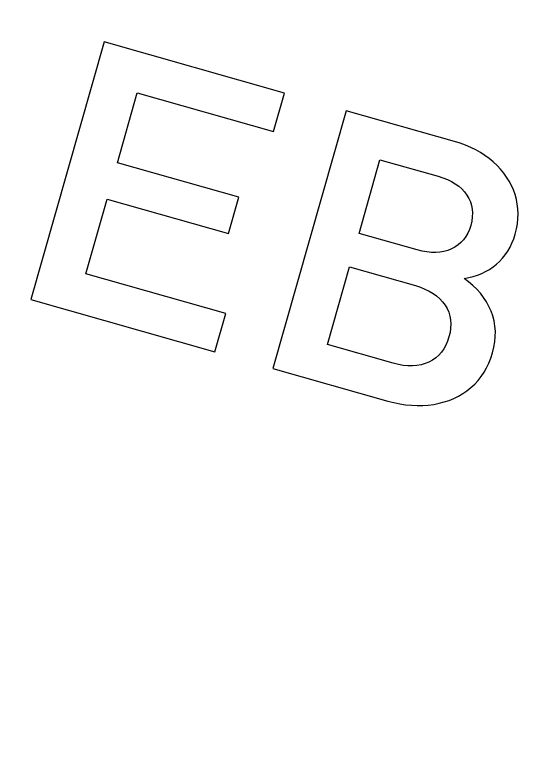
# Model space of a CAD drawing. Extents: x 530818 to 531740, y 6542340 to 6544024.
# Drawn here: x 531386.81 to 531392.73, y 6543149.06 to 6543157.29 of the extents above; entities that cross this region are included whole.
import ezdxf

# ---------------------------------------------------------------- set-up
doc = ezdxf.new("R2010")
doc.units = 0
doc.layers.add('Vormistus', color=7, linetype='Continuous')

msp = doc.modelspace()

# ---------------------------------------------------------------- linework, layer by layer
at = {"layer": 'Vormistus'}
for p, q in [((531387.8203, 6543156.9855), (531386.9947, 6543154.0826)), ((531389.8525, 6543156.4076), (531387.8203, 6543156.9855)), ((531387.9714, 6543155.6245), (531388.1955, 6543156.4128)), ((531388.1955, 6543156.4128), (531389.7298, 6543155.9764)), ((531389.7298, 6543155.9764), (531389.8525, 6543156.4076)), ((531390.5493, 6543156.2095), (531389.7237, 6543153.3062)), ((531391.7687, 6543155.8627), (531390.5493, 6543156.2095)), ((531391.8327, 6543155.8429), (531391.7687, 6543155.8627)), ((531391.8941, 6543155.8205), (531391.8327, 6543155.8429)), ((531391.9528, 6543155.7955), (531391.8941, 6543155.8205)), ((531392.0089, 6543155.768), (531391.9528, 6543155.7955)), ((531392.0625, 6543155.7379), (531392.0089, 6543155.768)), ((531392.1134, 6543155.7053), (531392.0625, 6543155.7379)), ((531390.6941, 6543154.8277), (531390.9301, 6543155.6574)), ((531390.9301, 6543155.6574), (531391.5856, 6543155.471)), ((531392.1617, 6543155.6701), (531392.1134, 6543155.7053)), ((531392.2075, 6543155.6323), (531392.1617, 6543155.6701)), ((531389.34, 6543155.2353), (531387.9714, 6543155.6245)), ((531392.2501, 6543155.5925), (531392.2075, 6543155.6323)), ((531392.2893, 6543155.551), (531392.2501, 6543155.5925)), ((531392.3251, 6543155.5077), (531392.2893, 6543155.551)), ((531392.3574, 6543155.4626), (531392.3251, 6543155.5077)), ((531391.5856, 6543155.471), (531391.6396, 6543155.4537)), ((531391.6396, 6543155.4537), (531391.6898, 6543155.4339)), ((531391.6898, 6543155.4339), (531391.736, 6543155.4115)), ((531391.736, 6543155.4115), (531391.7784, 6543155.3865)), ((531392.3863, 6543155.4158), (531392.3574, 6543155.4626)), ((531392.4118, 6543155.3672), (531392.3863, 6543155.4158)), ((531391.7784, 6543155.3865), (531391.8169, 6543155.3588)), ((531391.8169, 6543155.3588), (531391.8515, 6543155.3286)), ((531391.8515, 6543155.3286), (531391.8822, 6543155.2957)), ((531392.4339, 6543155.3169), (531392.4118, 6543155.3672)), ((531392.4525, 6543155.2648), (531392.4339, 6543155.3169)), ((531389.2232, 6543154.8247), (531389.34, 6543155.2353)), ((531391.8822, 6543155.2957), (531391.9091, 6543155.2603)), ((531391.9091, 6543155.2603), (531391.9314, 6543155.2227)), ((531392.4673, 6543155.2115), (531392.4525, 6543155.2648)), ((531387.6152, 6543154.3721), (531387.8546, 6543155.2139)), ((531387.8546, 6543155.2139), (531389.2232, 6543154.8247)), ((531391.9314, 6543155.2227), (531391.9489, 6543155.1836)), ((531391.9489, 6543155.1836), (531391.9616, 6543155.143)), ((531392.4779, 6543155.1575), (531392.4673, 6543155.2115)), ((531392.4843, 6543155.1029), (531392.4779, 6543155.1575)), ((531391.9616, 6543155.143), (531391.9694, 6543155.101)), ((531391.9694, 6543155.101), (531391.9725, 6543155.0575)), ((531392.4866, 6543155.0477), (531392.4843, 6543155.1029)), ((531391.9707, 6543155.0126), (531391.9641, 6543154.9662)), ((531391.9725, 6543155.0575), (531391.9707, 6543155.0126)), ((531392.4786, 6543154.9354), (531392.4847, 6543154.9919)), ((531392.4847, 6543154.9919), (531392.4866, 6543155.0477)), ((531391.9527, 6543154.9184), (531391.9374, 6543154.8724)), ((531391.9641, 6543154.9662), (531391.9527, 6543154.9184)), ((531392.4684, 6543154.8783), (531392.4786, 6543154.9354)), ((531391.3497, 6543154.6413), (531390.6941, 6543154.8277)), ((531391.9188, 6543154.83), (531391.8968, 6543154.7914)), ((531391.9374, 6543154.8724), (531391.9188, 6543154.83)), ((531392.4372, 6543154.768), (531392.4539, 6543154.8206)), ((531392.4539, 6543154.8206), (531392.4684, 6543154.8783)), ((531391.8714, 6543154.7563), (531391.8427, 6543154.7249)), ((531391.8968, 6543154.7914), (531391.8714, 6543154.7563)), ((531392.4178, 6543154.7183), (531392.4372, 6543154.768)), ((531391.7363, 6543154.6526), (531391.6946, 6543154.636)), ((531391.7751, 6543154.673), (531391.7363, 6543154.6526)), ((531391.8106, 6543154.6972), (531391.7751, 6543154.673)), ((531391.8427, 6543154.7249), (531391.8106, 6543154.6972)), ((531392.3705, 6543154.6274), (531392.3955, 6543154.6714)), ((531392.3955, 6543154.6714), (531392.4178, 6543154.7183)), ((531391.4047, 6543154.6275), (531391.3497, 6543154.6413)), ((531391.4577, 6543154.6181), (531391.4047, 6543154.6275)), ((531391.5089, 6543154.613), (531391.4577, 6543154.6181)), ((531391.5582, 6543154.6123), (531391.5089, 6543154.613)), ((531391.6056, 6543154.6159), (531391.5582, 6543154.6123)), ((531391.6511, 6543154.6238), (531391.6056, 6543154.6159)), ((531391.6946, 6543154.636), (531391.6511, 6543154.6238)), ((531392.3122, 6543154.5478), (531392.3427, 6543154.5862)), ((531392.3427, 6543154.5862), (531392.3705, 6543154.6274)), ((531392.2426, 6543154.4795), (531392.2788, 6543154.5122)), ((531392.2788, 6543154.5122), (531392.3122, 6543154.5478)), ((531390.3379, 6543153.5753), (531390.5868, 6543154.4505)), ((531390.5868, 6543154.4505), (531391.3292, 6543154.2393)), ((531392.1209, 6543154.3983), (531392.1636, 6543154.4225)), ((531392.1636, 6543154.4225), (531392.2041, 6543154.4495)), ((531392.2041, 6543154.4495), (531392.2426, 6543154.4795)), ((531389.1913, 6543153.9239), (531387.6152, 6543154.3721)), ((531391.8771, 6543154.3209), (531391.93, 6543154.3306)), ((531391.9293, 6543154.2821), (531391.8771, 6543154.3209)), ((531391.93, 6543154.3306), (531391.9808, 6543154.3432)), ((531391.9808, 6543154.3432), (531392.0296, 6543154.3587)), ((531392.0296, 6543154.3587), (531392.0763, 6543154.3771)), ((531392.0763, 6543154.3771), (531392.1209, 6543154.3983)), ((531391.3292, 6543154.2393), (531391.3853, 6543154.2214)), ((531391.9774, 6543154.2411), (531391.9293, 6543154.2821)), ((531392.0216, 6543154.1981), (531391.9774, 6543154.2411)), ((531391.3853, 6543154.2214), (531391.4372, 6543154.2008)), ((531391.4372, 6543154.2008), (531391.4851, 6543154.1774)), ((531391.4851, 6543154.1774), (531391.5289, 6543154.1512)), ((531392.0617, 6543154.153), (531392.0216, 6543154.1981)), ((531386.9947, 6543154.0826), (531389.0687, 6543153.4927)), ((531391.5289, 6543154.1512), (531391.5686, 6543154.1222)), ((531391.5686, 6543154.1222), (531391.6042, 6543154.0905)), ((531391.6042, 6543154.0905), (531391.6358, 6543154.056)), ((531392.0979, 6543154.1059), (531392.0617, 6543154.153)), ((531392.13, 6543154.0566), (531392.0979, 6543154.1059)), ((531391.6358, 6543154.056), (531391.6634, 6543154.0187)), ((531391.6634, 6543154.0187), (531391.6863, 6543153.9794)), ((531392.1581, 6543154.0053), (531392.13, 6543154.0566)), ((531392.1821, 6543153.952), (531392.1581, 6543154.0053)), ((531389.0687, 6543153.4927), (531389.1913, 6543153.9239)), ((531391.6863, 6543153.9794), (531391.7042, 6543153.9385)), ((531391.7042, 6543153.9385), (531391.7172, 6543153.8961)), ((531392.2018, 6543153.8969), (531392.1821, 6543153.952)), ((531391.7172, 6543153.8961), (531391.7252, 6543153.8521)), ((531391.7252, 6543153.8521), (531391.7282, 6543153.8067)), ((531392.2164, 6543153.8408), (531392.2018, 6543153.8969)), ((531392.2259, 6543153.7835), (531392.2164, 6543153.8408)), ((531391.7262, 6543153.7596), (531391.7192, 6543153.7111)), ((531391.7282, 6543153.8067), (531391.7262, 6543153.7596)), ((531392.2305, 6543153.7252), (531392.2259, 6543153.7835)), ((531391.7192, 6543153.7111), (531391.7073, 6543153.661)), ((531392.2246, 6543153.6053), (531392.23, 6543153.6658)), ((531392.23, 6543153.6658), (531392.2305, 6543153.7252)), ((531391.6911, 6543153.6121), (531391.6715, 6543153.5671)), ((531391.7073, 6543153.661), (531391.6911, 6543153.6121)), ((531392.2141, 6543153.5436), (531392.2246, 6543153.6053)), ((531391.0804, 6543153.3642), (531390.3379, 6543153.5753)), ((531391.6484, 6543153.526), (531391.6218, 6543153.4887)), ((531391.6715, 6543153.5671), (531391.6484, 6543153.526)), ((531392.1986, 6543153.4809), (531392.2141, 6543153.5436)), ((531391.5584, 6543153.4256), (531391.5215, 6543153.3999)), ((531391.5918, 6543153.4552), (531391.5584, 6543153.4256)), ((531391.6218, 6543153.4887), (531391.5918, 6543153.4552)), ((531392.1577, 6543153.3664), (531392.1798, 6543153.4222)), ((531392.1798, 6543153.4222), (531392.1986, 6543153.4809)), ((531391.1374, 6543153.3499), (531391.0804, 6543153.3642)), ((531391.1925, 6543153.3403), (531391.1374, 6543153.3499)), ((531391.2455, 6543153.3352), (531391.1925, 6543153.3403)), ((531391.2966, 6543153.3346), (531391.2455, 6543153.3352)), ((531391.3457, 6543153.3386), (531391.2966, 6543153.3346)), ((531391.3928, 6543153.3472), (531391.3457, 6543153.3386)), ((531391.438, 6543153.3603), (531391.3928, 6543153.3472)), ((531391.4812, 6543153.378), (531391.438, 6543153.3603)), ((531391.5215, 6543153.3999), (531391.4812, 6543153.378)), ((531392.1323, 6543153.3134), (531392.1577, 6543153.3664)), ((531389.7237, 6543153.3062), (531391.0175, 6543152.9382)), ((531392.0714, 6543153.2158), (531392.1035, 6543153.2632)), ((531392.1035, 6543153.2632), (531392.1323, 6543153.3134)), ((531391.9974, 6543153.1294), (531392.036, 6543153.1712)), ((531392.036, 6543153.1712), (531392.0714, 6543153.2158)), ((531391.9106, 6543153.0548), (531391.9554, 6543153.0905)), ((531391.9554, 6543153.0905), (531391.9974, 6543153.1294)), ((531391.8144, 6543152.9936), (531391.8636, 6543153.0225)), ((531391.8636, 6543153.0225), (531391.9106, 6543153.0548)), ((531391.0175, 6543152.9382), (531391.0855, 6543152.9206)), ((531391.5959, 6543152.9125), (531391.6538, 6543152.9276)), ((531391.6538, 6543152.9276), (531391.7096, 6543152.9462)), ((531391.7096, 6543152.9462), (531391.7631, 6543152.9682)), ((531391.7631, 6543152.9682), (531391.8144, 6543152.9936)), ((531391.0855, 6543152.9206), (531391.1526, 6543152.9067)), ((531391.1526, 6543152.9067), (531391.2188, 6543152.8964)), ((531391.2188, 6543152.8964), (531391.284, 6543152.8899)), ((531391.284, 6543152.8899), (531391.3484, 6543152.887)), ((531391.3484, 6543152.887), (531391.4118, 6543152.8879)), ((531391.4118, 6543152.8879), (531391.4743, 6543152.8925)), ((531391.4743, 6543152.8925), (531391.5358, 6543152.9008)), ((531391.5358, 6543152.9008), (531391.5959, 6543152.9125))]:
    msp.add_line(p, q, dxfattribs=at)

# ---------------------------------------------------------------- texts
for s, p in [('    - Risu-Suurküla kruusakarjääri markšeiderimõõdistamise aruanne, Mäebüroo Nord OÜ 10.11.2023.', (531350.9461, 6543192.253)), ('3. Katastriüksuste ja kitsenduste andmed: Maa- ja Ruumiamet 2025.', (531349.7151, 6543187.9246)), ('5. Looduskaitsega seotud kitsendused: EELIS (Eesti looduse infosüsteem), ', (531347.2532, 6543179.2679))]:
    msp.add_text(s, height=3, rotation=344.12449, dxfattribs=at).set_placement(p)

doc.saveas('drawing.dxf')
